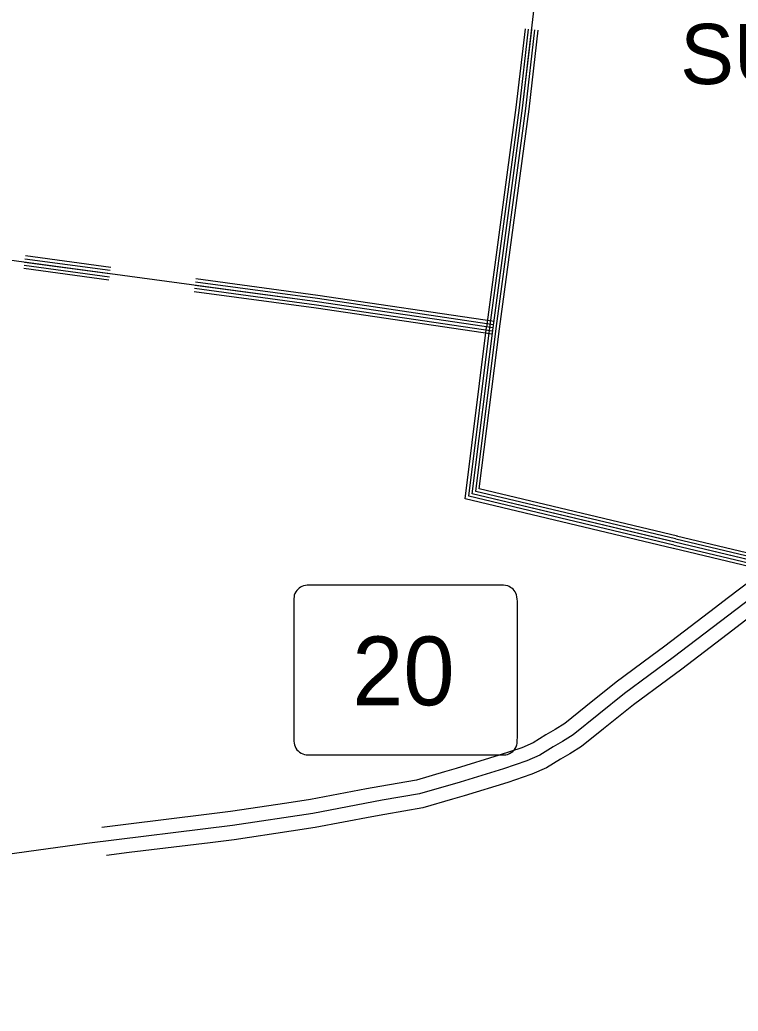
# Model space of a CAD drawing. Extents: x 1551132 to 1791609, y 378168 to 563823.
# Drawn here: x 1580032 to 1584441, y 402862 to 408950 of the extents above; entities that cross this region are included whole.
import ezdxf

# ---------------------------------------------------------------- set-up
doc = ezdxf.new("R2010")
doc.units = 0
for name, color, linetype in [('DESIGN - ROW - Right-of-Way and Easement Labels', 7, 'Continuous'), ('DESIGN - ROW - Slope Lines', 7, 'Continuous'), ('SURVEY - CENTERLINE - Preliminary Text', 7, 'Continuous'), ('SURVEY - DRAINAGE - Natural Features', 7, 'Continuous')]:
    doc.layers.add(name, color=color, linetype=linetype)

msp = doc.modelspace()

# ---------------------------------------------------------------- linework, layer by layer
at = {"layer": 'DESIGN - ROW - Slope Lines'}
for p, q in [((1582975.402, 405478.172), (1581818.537, 405478.146)), ((1581713.338, 405376.943), (1581713.356, 404545.157)), ((1583086.216, 404546.554), (1583086.198, 405366.506)), ((1581819.752, 404435.816), (1582976.35, 404435.841))]:
    msp.add_line(p, q, dxfattribs=at)
for centre, radius, start, end in [((1581802.2, 405389.303), 89.766, 108.371175, 161.4494917), ((1581809.164, 405318.061), 160.357, 86.6485444, 102.7002583), ((1582984.541, 405280.131), 198.249, 77.6972278, 92.6427167), ((1582996.671, 405388.664), 90.332, 20.2625972, 70.5274528), ((1581926.135, 405378.122), 212.779, 169.2361472, 180.3208167), ((1582832.66, 405370.838), 253.555, 359.0166806, 11.1674778), ((1581987.441, 404544.447), 274.065, 179.85275, 189.8963889), ((1581803.971, 404526.412), 91.27, 198.5723806, 254.4317917), ((1582997.801, 404524.24), 89.389, 280.9255333, 342.7445611), ((1583016.852, 404515.408), 68.632, 345.0701194, 358.7436306), ((1582139.126, 404551.293), 947.081, 357.7373417, 359.7127861), ((1581823.568, 404798.176), 362.376, 263.0109194, 269.3986278), ((1582986.806, 404970.58), 534.838, 268.8795444, 272.9943)]:
    msp.add_arc(centre, radius, start, end, dxfattribs=at)
at = {"layer": 'SURVEY - CENTERLINE - Preliminary Text'}
for points in [[(1584700.259, 405644.529), (1584374.625, 405395.656), (1584303.026, 405341.121)], [(1584752.916, 405575.627), (1584427.224, 405326.712), (1584042.366, 405033.596), (1583744.706, 404813.382), (1583428.53, 404559.366), (1583363.831, 404518.199), (1583305.258, 404484.964), (1583224.384, 404434.013), (1583143.753, 404399.095), (1583000.823, 404351.036), (1582735.187, 404268.65), (1582485.727, 404196.056), (1582256.782, 404157.247), (1581830.908, 404077.153), (1581336.995, 404002.05), (1580443.916, 403892.563), (1579390.049, 403747.301)], [(1584806.173, 405505.934), (1584480.431, 405256.969), (1584408.716, 405202.351)], [(1584303.043, 405341.146), (1583990.309, 405102.948), (1583905.352, 405040.104)], [(1584408.732, 405202.367), (1584095.023, 404963.444), (1584009.091, 404899.867)], [(1583905.361, 405040.113), (1583691.749, 404882.067), (1583506.42, 404733.188)], [(1584009.1, 404899.876), (1583798.28, 404743.905), (1583615.659, 404597.192)], [(1583506.436, 404733.188), (1583377.948, 404629.968), (1583319.132, 404592.542), (1583260.725, 404559.4), (1583183.802, 404510.94), (1583112.612, 404480.106)], [(1583615.675, 404597.201), (1583479.695, 404487.956), (1583409.047, 404442.997), (1583350.298, 404409.671), (1583265.433, 404356.194), (1583175.252, 404317.143), (1583169.027, 404315.043)], [(1583113.37, 404480.364), (1582974.157, 404433.563), (1582710.23, 404351.702), (1582639.931, 404331.251)], [(1582639.948, 404331.251), (1582466.302, 404280.717), (1582241.524, 404242.616), (1582160.234, 404227.332)], [(1583168.961, 404315.026), (1583027.797, 404267.558), (1582760.428, 404184.639), (1582688.663, 404163.755)], [(1582160.251, 404227.332), (1581816.376, 404162.655), (1581670.996, 404140.554)], [(1581671.012, 404140.554), (1581325.195, 404087.969), (1581178.607, 404070.002)], [(1582688.68, 404163.755), (1582505.376, 404110.421), (1582272.215, 404070.894), (1582192.467, 404055.894)], [(1581178.624, 404070.002), (1580682.344, 404009.167)], [(1580682.36, 404009.167), (1580536.405, 403991.274)], [(1582192.483, 404055.894), (1581845.608, 403990.659), (1581697.212, 403968.1)], [(1581697.228, 403968.1), (1581348.928, 403915.14), (1581199.831, 403896.856)], [(1581199.848, 403896.856), (1580703.568, 403836.02)], [(1580703.585, 403836.02), (1580563.505, 403818.845)]]:
    msp.add_lwpolyline(points, dxfattribs=at)
at = {"layer": 'SURVEY - DRAINAGE - Natural Features'}
for points in [[(1582937.243, 407058.265), (1583118.415, 408407.692), (1583264.72, 409674.234), (1584378.369, 409539.123), (1584684.222, 412506.31), (1586931.353, 412175.311), (1587601.307, 416355.354), (1588376.813, 416316.187), (1588995.302, 421249.017), (1587520.62, 421396.762), (1587662.459, 423162.108), (1588452.316, 423759.275), (1588511.09, 424295.922), (1588515.99, 424321.789), (1588518.974, 424349.715), (1588511.832, 424373.999), (1588481.816, 424429.125), (1588416.309, 424497.502), (1588318.687, 424560.995), (1588230.614, 424612.147)], [(1582937.243, 407058.265), (1583118.415, 408407.692), (1583264.72, 409674.234), (1584378.369, 409539.123), (1584684.222, 412506.31), (1586931.353, 412175.311), (1587601.307, 416355.354), (1588376.813, 416316.187), (1588995.302, 421249.017), (1587520.62, 421396.762), (1587662.459, 423162.108), (1588452.316, 423759.275), (1588511.09, 424295.922), (1588515.99, 424321.789), (1588518.974, 424349.715), (1588511.832, 424373.999), (1588481.816, 424429.125), (1588416.309, 424497.502), (1588318.687, 424560.995), (1588230.614, 424612.147)], [(1582898.594, 407063.457), (1583079.715, 408412.526), (1583135.506, 408895.464)], [(1582917.418, 407060.924), (1583098.565, 408410.168), (1583154.381, 408893.28)], [(1582937.243, 407058.265), (1583118.415, 408407.692), (1583174.247, 408890.989)], [(1582957.067, 407055.607), (1583138.264, 408405.217), (1583194.113, 408888.697)], [(1582976.884, 407052.94), (1583158.105, 408402.734), (1583213.979, 408886.397)], [(1582937.243, 407058.265), (1581856.427, 407218.26), (1577665.992, 407784.889)], [(1580587.331, 407410.048), (1580064.102, 407480.799)], [(1580590.006, 407429.873), (1580066.777, 407500.625)], [(1580579.423, 407351.58), (1580056.194, 407422.331)], [(1580581.965, 407370.413), (1580058.735, 407441.165)], [(1580584.648, 407390.231), (1580061.419, 407460.982)], [(1582943.101, 407097.833), (1581862.035, 407257.87), (1581113.236, 407359.122)], [(1582934.318, 407038.481), (1581853.618, 407198.46), (1581105.194, 407299.662)], [(1582937.243, 407058.265), (1581856.427, 407218.26), (1581107.878, 407319.479)], [(1582940.168, 407078.049), (1581859.235, 407238.061), (1581110.561, 407339.296)], [(1582931.535, 407019.681), (1581850.96, 407179.643), (1581102.653, 407280.828)], [(1582765.471, 406008.804), (1582897.552, 407063.24)], [(1582787.546, 406024.104), (1582917.402, 407060.749)], [(1596122.273, 402862.33), (1582809.62, 406039.397), (1582937.243, 407058.265)], [(1596122.273, 402862.33), (1582809.62, 406039.397), (1582937.243, 407058.265)], [(1582809.62, 406039.397), (1582937.243, 407058.265)], [(1582831.686, 406054.689), (1582957.084, 407055.782)], [(1582852.661, 406069.214), (1582975.942, 407053.415)], [(1584045.949, 405723.789), (1582787.546, 406024.104)], [(1584055.274, 405742.123), (1582809.62, 406039.397)], [(1584056.791, 405762.323), (1582831.686, 406054.689)], [(1584069.641, 405778.791), (1582852.661, 406069.214)], [(1584042.483, 405704.055), (1582765.471, 406008.804)], [(1585859.99, 405351.522), (1584062.507, 405780.491)], [(1585846.299, 405294.137), (1584048.816, 405723.106)], [(1585850.94, 405313.588), (1584053.458, 405742.556)], [(1585855.582, 405333.038), (1584058.099, 405762.007)], [(1585841.657, 405274.678), (1584044.174, 405703.647)]]:
    msp.add_lwpolyline(points, dxfattribs=at)

# ---------------------------------------------------------------- texts
at = {"layer": 'DESIGN - ROW - Right-of-Way and Easement Labels'}
msp.add_text('SUMMER', height=369.9913, rotation=0.0000361, dxfattribs=at).set_placement((1584085.45, 408555.68))
at = {"layer": 'DESIGN - ROW - Slope Lines'}
msp.add_text('20', height=422.4056, rotation=0.0012556, dxfattribs=at).set_placement((1582072.657, 404740.926))

doc.saveas('drawing.dxf')
